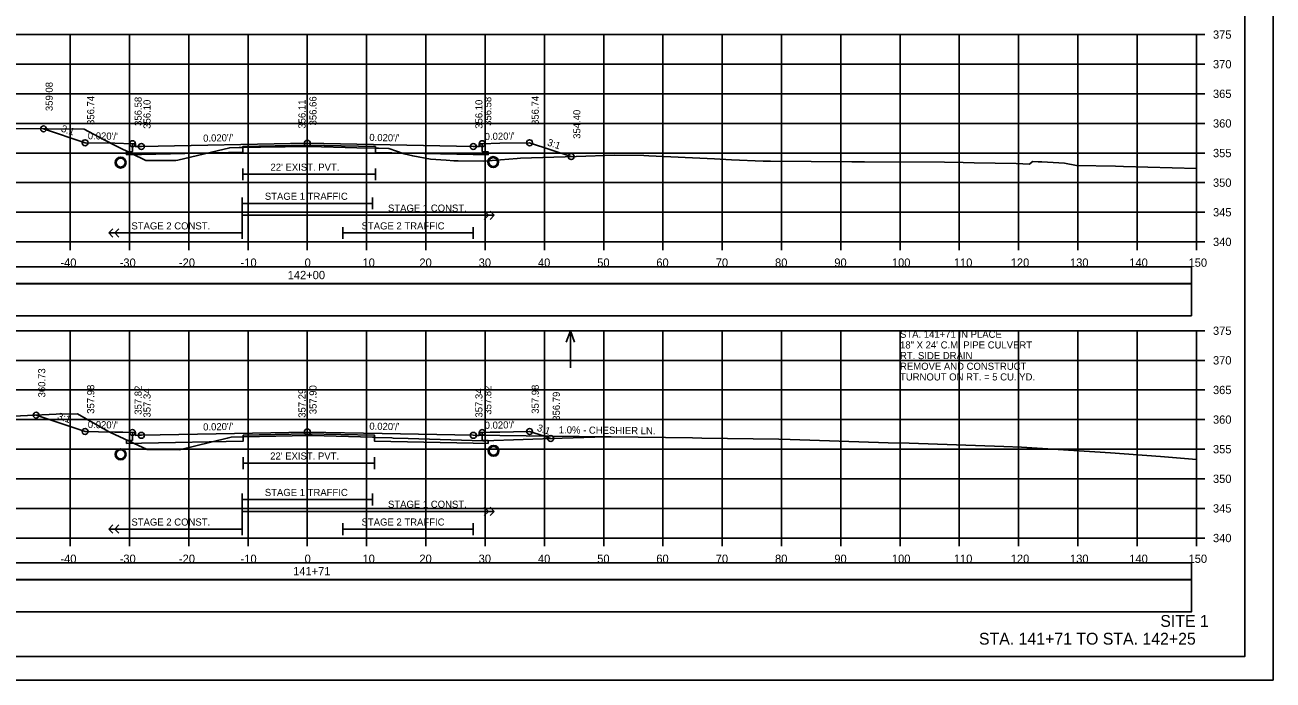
# Model space of a CAD drawing. Extents: x 1368122 to 1710785, y 373130 to 557566.
# Drawn here: x 1368641.2 to 1368851.8, y 379103.8 to 379214.4 of the extents above; entities that cross this region are included whole.
import ezdxf

# ---------------------------------------------------------------- set-up
doc = ezdxf.new("R2010")
doc.units = 0
for name, color, linetype in [('R_Alt Surface', 7, 'Continuous'), ('R_Axis', 7, 'Continuous'), ('R_Axis Annot', 7, 'Continuous'), ('R_Border', 7, 'Continuous'), ('R_Draft', 7, 'Continuous'), ('R_Drive', 7, 'Continuous'), ('R_Exist Surface', 7, 'Continuous'), ('R_Fin Surface', 7, 'Continuous'), ('R_Grid', 7, 'Continuous'), ('R_No Plot', 7, 'Continuous'), ('R_Striping', 7, 'Continuous'), ('R_Water', 7, 'Continuous'), ('R_Water Annot', 7, 'Continuous'), ('R_Xsect Elev', 7, 'Continuous'), ('R_Xsect Slope', 7, 'Continuous')]:
    doc.layers.add(name, color=color, linetype=linetype)

msp = doc.modelspace()

# ---------------------------------------------------------------- linework, layer by layer
for points in [[(1368539.73, 379165.3), (1368838.03, 379165.3), (1368838.03, 379170.71), (1368539.73, 379170.71)], [(1368539.73, 379115.3), (1368838.03, 379115.3), (1368838.03, 379120.71), (1368539.73, 379120.71)]]:
    msp.add_lwpolyline(points, close=True)
at = {"layer": 'R_Alt Surface'}
for points in [[(1368718.38, 379194.35), (1368718.38, 379193.01), (1368719.38, 379192.99), (1368719.38, 379192.49), (1368716.88, 379192.54), (1368700.39, 379192.87), (1368700.38, 379193.87), (1368688.88, 379194.1), (1368678.02, 379193.89), (1368678.02, 379192.89), (1368660.88, 379192.54), (1368658.38, 379192.49), (1368658.38, 379192.99), (1368659.38, 379193.01), (1368659.38, 379194.35)], [(1368678.02, 379190.18), (1368678.02, 379188.18)], [(1368700.38, 379190.18), (1368700.38, 379188.18)], [(1368678.02, 379189.18), (1368700.38, 379189.18)], [(1368718.38, 379145.59), (1368718.38, 379144.25), (1368719.38, 379144.23), (1368719.38, 379143.73), (1368716.88, 379143.78), (1368700.24, 379144.12), (1368700.24, 379145.12), (1368688.88, 379145.34), (1368678.08, 379145.13), (1368678.07, 379144.13), (1368660.88, 379143.78), (1368658.38, 379143.73), (1368658.38, 379144.23), (1368659.38, 379144.25), (1368659.38, 379145.59)], [(1368678.08, 379141.42), (1368678.08, 379139.42)], [(1368700.24, 379141.42), (1368700.24, 379139.42)], [(1368678.08, 379140.42), (1368700.24, 379140.42)]]:
    msp.add_lwpolyline(points, dxfattribs=at)
for points in [[(1368539.73, 379170.77), (1368838.03, 379170.77), (1368838.03, 379173.58), (1368539.73, 379173.58)], [(1368539.73, 379120.77), (1368838.03, 379120.77), (1368838.03, 379123.58), (1368539.73, 379123.58)]]:
    msp.add_lwpolyline(points, close=True, dxfattribs=at)
at = {"layer": 'R_Axis'}
for p, q in [((1368838.88, 379177.77), (1368838.88, 379212.77)), ((1368840.28, 379212.77), (1368838.88, 379212.77)), ((1368840.28, 379207.77), (1368838.88, 379207.77)), ((1368840.28, 379202.77), (1368838.88, 379202.77)), ((1368840.28, 379197.77), (1368838.88, 379197.77)), ((1368840.28, 379192.77), (1368838.88, 379192.77)), ((1368840.28, 379187.77), (1368838.88, 379187.77)), ((1368840.28, 379182.77), (1368838.88, 379182.77)), ((1368538.88, 379177.77), (1368838.88, 379177.77)), ((1368648.88, 379176.37), (1368648.88, 379177.77)), ((1368658.88, 379176.37), (1368658.88, 379177.77)), ((1368668.88, 379176.37), (1368668.88, 379177.77)), ((1368678.88, 379176.37), (1368678.88, 379177.77)), ((1368688.88, 379176.37), (1368688.88, 379177.77)), ((1368698.88, 379176.37), (1368698.88, 379177.77)), ((1368708.88, 379176.37), (1368708.88, 379177.77)), ((1368718.88, 379176.37), (1368718.88, 379177.77)), ((1368728.88, 379176.37), (1368728.88, 379177.77)), ((1368738.88, 379176.37), (1368738.88, 379177.77)), ((1368748.88, 379176.37), (1368748.88, 379177.77)), ((1368758.88, 379176.37), (1368758.88, 379177.77)), ((1368768.88, 379176.37), (1368768.88, 379177.77)), ((1368778.88, 379176.37), (1368778.88, 379177.77)), ((1368788.88, 379176.37), (1368788.88, 379177.77)), ((1368798.88, 379176.37), (1368798.88, 379177.77)), ((1368808.88, 379176.37), (1368808.88, 379177.77)), ((1368818.88, 379176.37), (1368818.88, 379177.77)), ((1368828.88, 379176.37), (1368828.88, 379177.77)), ((1368838.88, 379176.37), (1368838.88, 379177.77)), ((1368840.28, 379177.77), (1368838.88, 379177.77)), ((1368838.88, 379127.77), (1368838.88, 379162.77)), ((1368840.28, 379162.77), (1368838.88, 379162.77)), ((1368840.28, 379157.77), (1368838.88, 379157.77)), ((1368840.28, 379152.77), (1368838.88, 379152.77)), ((1368840.28, 379147.77), (1368838.88, 379147.77)), ((1368840.28, 379142.77), (1368838.88, 379142.77)), ((1368840.28, 379137.77), (1368838.88, 379137.77)), ((1368840.28, 379132.77), (1368838.88, 379132.77)), ((1368538.88, 379127.77), (1368838.88, 379127.77)), ((1368648.88, 379126.37), (1368648.88, 379127.77)), ((1368658.88, 379126.37), (1368658.88, 379127.77)), ((1368668.88, 379126.37), (1368668.88, 379127.77)), ((1368678.88, 379126.37), (1368678.88, 379127.77)), ((1368688.88, 379126.37), (1368688.88, 379127.77)), ((1368698.88, 379126.37), (1368698.88, 379127.77)), ((1368708.88, 379126.37), (1368708.88, 379127.77)), ((1368718.88, 379126.37), (1368718.88, 379127.77)), ((1368728.88, 379126.37), (1368728.88, 379127.77)), ((1368738.88, 379126.37), (1368738.88, 379127.77)), ((1368748.88, 379126.37), (1368748.88, 379127.77)), ((1368758.88, 379126.37), (1368758.88, 379127.77)), ((1368768.88, 379126.37), (1368768.88, 379127.77)), ((1368778.88, 379126.37), (1368778.88, 379127.77)), ((1368788.88, 379126.37), (1368788.88, 379127.77)), ((1368798.88, 379126.37), (1368798.88, 379127.77)), ((1368808.88, 379126.37), (1368808.88, 379127.77)), ((1368818.88, 379126.37), (1368818.88, 379127.77)), ((1368828.88, 379126.37), (1368828.88, 379127.77)), ((1368838.88, 379126.37), (1368838.88, 379127.77)), ((1368840.28, 379127.77), (1368838.88, 379127.77))]:
    msp.add_line(p, q, dxfattribs=at)
at = {"layer": 'R_Border'}
for q in [(1368847.06, 379313.23), (1368530.88, 379107.77)]:
    msp.add_line((1368847.06, 379107.77), q, dxfattribs=at)
at = {"layer": 'R_Drive'}
msp.add_line((1368716.88, 379145.11), (1368739.26, 379144.88), dxfattribs=at)
at = {"layer": 'R_Exist Surface'}
for points in [[(1368632.54, 379196.96), (1368651.23, 379196.79), (1368654.48, 379195.08), (1368656.78, 379193.86), (1368659.24, 379192.68), (1368661.62, 379191.53), (1368666.53, 379191.52), (1368666.72, 379191.52), (1368667.02, 379191.59), (1368675.79, 379193.67), (1368677.39, 379193.7), (1368678.02, 379193.71), (1368680.98, 379193.75), (1368689.32, 379193.89), (1368697.25, 379193.67), (1368700.38, 379193.58), (1368700.88, 379193.58), (1368702.61, 379193.54), (1368705.21, 379192.63), (1368706.67, 379192.28), (1368709.67, 379191.75), (1368712.32, 379191.58), (1368713.59, 379191.46), (1368714.31, 379191.45), (1368718.68, 379191.42), (1368724.27, 379191.86), (1368724.83, 379191.9), (1368734.21, 379192.2), (1368740.71, 379192.41), (1368745.67, 379192.34), (1368746.51, 379192.31), (1368757.57, 379191.79), (1368760.42, 379191.63), (1368765.76, 379191.41), (1368767.01, 379191.38), (1368780.77, 379191.29), (1368782.9, 379191.26), (1368796.37, 379191.21), (1368799.55, 379191.17), (1368801.41, 379191.1), (1368808.48, 379191.03), (1368810.71, 379190.88), (1368811.15, 379191.27), (1368811.27, 379191.35), (1368812.18, 379191.31), (1368812.8, 379191.26), (1368816.61, 379191.05), (1368818.68, 379190.68), (1368825.25, 379190.54), (1368826.59, 379190.52), (1368838.88, 379190.15)], [(1368626, 379147.72), (1368646.51, 379148.66), (1368650.09, 379148.75), (1368653.54, 379146.79), (1368655.32, 379145.77), (1368655.69, 379145.59), (1368661.83, 379142.71), (1368662.35, 379142.71), (1368667.31, 379142.68), (1368675.36, 379144.62), (1368676.02, 379144.78), (1368677.93, 379144.85), (1368678.08, 379144.86), (1368689.09, 379145.07), (1368689.67, 379145.08), (1368699.85, 379144.79), (1368700.24, 379144.78), (1368700.33, 379144.77), (1368703.16, 379144.67), (1368703.34, 379144.65), (1368705.88, 379144.55), (1368705.89, 379144.55), (1368718.51, 379144.19), (1368718.71, 379144.2), (1368731.89, 379144.64), (1368739.26, 379144.88), (1368740.13, 379144.87), (1368753.84, 379144.68), (1368755.44, 379144.65), (1368768.41, 379144.46), (1368770.35, 379144.4), (1368770.36, 379144.4), (1368786.88, 379143.86), (1368786.88, 379143.86), (1368790.4, 379143.77), (1368806.42, 379143.24), (1368809.36, 379143.09), (1368824.41, 379142.17), (1368832.81, 379141.53), (1368838.88, 379141.02)]]:
    msp.add_lwpolyline(points, dxfattribs=at)
for centre in [(1368657.38, 379191.16), (1368720.24, 379191.24), (1368720.3, 379142.49), (1368657.38, 379141.89)]:
    msp.add_circle(centre, 0.917, dxfattribs=at)
at = {"layer": 'R_Fin Surface'}
for points in [[(1368644.37, 379196.85), (1368651.38, 379194.51), (1368656.38, 379194.41), (1368659.38, 379194.35), (1368659.88, 379194.35), (1368659.88, 379193.85), (1368660.88, 379193.87), (1368688.88, 379194.43), (1368716.88, 379193.87), (1368717.88, 379193.85), (1368717.88, 379194.35), (1368718.38, 379194.35), (1368721.38, 379194.41), (1368726.38, 379194.51), (1368733.4, 379192.17)], [(1368643.12, 379148.51), (1368647.66, 379146.99), (1368651.38, 379145.75), (1368653.64, 379145.71), (1368656.38, 379145.65), (1368657.73, 379145.63), (1368659.38, 379145.59), (1368659.65, 379145.59), (1368659.88, 379145.59), (1368659.88, 379145.37), (1368659.88, 379145.09), (1368660.43, 379145.11), (1368660.88, 379145.11), (1368673.52, 379145.37), (1368688.88, 379145.67), (1368701.52, 379145.42), (1368716.88, 379145.11), (1368717.43, 379145.1), (1368717.88, 379145.09), (1368717.88, 379145.32), (1368717.88, 379145.59), (1368718.15, 379145.59), (1368718.38, 379145.59), (1368719.73, 379145.62), (1368721.38, 379145.65), (1368723.64, 379145.7), (1368726.38, 379145.75), (1368727.97, 379145.23), (1368729.94, 379144.57)]]:
    msp.add_lwpolyline(points, dxfattribs=at)
at = {"layer": 'R_Grid'}
for p, q in [((1368538.88, 379212.77), (1368838.88, 379212.77)), ((1368648.88, 379177.77), (1368648.88, 379212.77)), ((1368658.88, 379177.77), (1368658.88, 379212.77)), ((1368668.88, 379177.77), (1368668.88, 379212.77)), ((1368678.88, 379177.77), (1368678.88, 379212.77)), ((1368688.88, 379177.77), (1368688.88, 379212.77)), ((1368698.88, 379177.77), (1368698.88, 379212.77)), ((1368708.88, 379177.77), (1368708.88, 379212.77)), ((1368718.88, 379177.77), (1368718.88, 379212.77)), ((1368728.88, 379177.77), (1368728.88, 379212.77)), ((1368738.88, 379177.77), (1368738.88, 379212.77)), ((1368748.88, 379177.77), (1368748.88, 379212.77)), ((1368758.88, 379177.77), (1368758.88, 379212.77)), ((1368768.88, 379177.77), (1368768.88, 379212.77)), ((1368778.88, 379177.77), (1368778.88, 379212.77)), ((1368788.88, 379177.77), (1368788.88, 379212.77)), ((1368798.88, 379177.77), (1368798.88, 379212.77)), ((1368808.88, 379177.77), (1368808.88, 379212.77)), ((1368818.88, 379177.77), (1368818.88, 379212.77)), ((1368828.88, 379177.77), (1368828.88, 379212.77)), ((1368838.88, 379177.77), (1368838.88, 379212.77)), ((1368538.88, 379207.77), (1368838.88, 379207.77)), ((1368538.88, 379202.77), (1368838.88, 379202.77)), ((1368538.88, 379197.77), (1368838.88, 379197.77)), ((1368538.88, 379192.77), (1368838.88, 379192.77)), ((1368538.88, 379187.77), (1368838.88, 379187.77)), ((1368538.88, 379182.77), (1368838.88, 379182.77)), ((1368538.88, 379177.77), (1368838.88, 379177.77)), ((1368538.88, 379162.77), (1368838.88, 379162.77)), ((1368648.88, 379127.77), (1368648.88, 379162.77)), ((1368658.88, 379127.77), (1368658.88, 379162.77)), ((1368668.88, 379127.77), (1368668.88, 379162.77)), ((1368678.88, 379127.77), (1368678.88, 379162.77)), ((1368688.88, 379127.77), (1368688.88, 379162.77)), ((1368698.88, 379127.77), (1368698.88, 379162.77)), ((1368708.88, 379127.77), (1368708.88, 379162.77)), ((1368718.88, 379127.77), (1368718.88, 379162.77)), ((1368728.88, 379127.77), (1368728.88, 379162.77)), ((1368738.88, 379127.77), (1368738.88, 379162.77)), ((1368748.88, 379127.77), (1368748.88, 379162.77)), ((1368758.88, 379127.77), (1368758.88, 379162.77)), ((1368768.88, 379127.77), (1368768.88, 379162.77)), ((1368778.88, 379127.77), (1368778.88, 379162.77)), ((1368788.88, 379127.77), (1368788.88, 379162.77)), ((1368798.88, 379127.77), (1368798.88, 379162.77)), ((1368808.88, 379127.77), (1368808.88, 379162.77)), ((1368818.88, 379127.77), (1368818.88, 379162.77)), ((1368828.88, 379127.77), (1368828.88, 379162.77)), ((1368838.88, 379127.77), (1368838.88, 379162.77)), ((1368538.88, 379157.77), (1368838.88, 379157.77)), ((1368538.88, 379152.77), (1368838.88, 379152.77)), ((1368538.88, 379147.77), (1368838.88, 379147.77)), ((1368538.88, 379142.77), (1368838.88, 379142.77)), ((1368538.88, 379137.77), (1368838.88, 379137.77)), ((1368538.88, 379132.77), (1368838.88, 379132.77)), ((1368538.88, 379127.77), (1368838.88, 379127.77))]:
    msp.add_line(p, q, dxfattribs=at)
at = {"layer": 'R_No Plot'}
msp.add_line((1368518.48, 379103.79), (1368851.81, 379103.79), dxfattribs=at)
for points in [[(1368518.47, 379317.13), (1368851.81, 379317.13), (1368851.81, 379103.79), (1368518.47, 379103.79)], [(1368764.8, 379313.23), (1368784.42, 379313.23), (1368784.42, 379303.35), (1368800.53, 379303.35), (1368823.73, 379303.35), (1368823.85, 379275.2), (1368847.06, 379275.2), (1368847.06, 379107.77), (1368530.88, 379107.77), (1368530.88, 379313.23)]]:
    msp.add_lwpolyline(points, close=True, dxfattribs=at)
for centre in [(1368644.37, 379196.85), (1368651.38, 379194.51), (1368659.38, 379194.35), (1368660.88, 379193.87), (1368688.88, 379194.43), (1368716.88, 379193.87), (1368718.38, 379194.35), (1368726.38, 379194.51), (1368733.4, 379192.17), (1368643.12, 379148.51), (1368651.38, 379145.75), (1368659.38, 379145.59), (1368660.88, 379145.11), (1368688.88, 379145.67), (1368716.88, 379145.11), (1368718.38, 379145.59), (1368726.38, 379145.75), (1368729.94, 379144.57)]:
    msp.add_circle(centre, 0.5, dxfattribs=at)
at = {"layer": 'R_Striping'}
for p, q in [((1368719.42, 379182.27), (1368718.71, 379182.98)), ((1368720.42, 379182.27), (1368719.71, 379182.98)), ((1368718.71, 379181.57), (1368719.42, 379182.27)), ((1368719.71, 379181.57), (1368720.42, 379182.27)), ((1368655.38, 379179.27), (1368656.09, 379179.98)), ((1368655.38, 379179.27), (1368677.88, 379179.27)), ((1368656.09, 379178.57), (1368655.38, 379179.27)), ((1368656.38, 379179.27), (1368657.09, 379179.98)), ((1368657.09, 379178.57), (1368656.38, 379179.27)), ((1368719.42, 379132.27), (1368718.71, 379132.98)), ((1368720.42, 379132.27), (1368719.71, 379132.98)), ((1368718.71, 379131.57), (1368719.42, 379132.27)), ((1368719.71, 379131.57), (1368720.42, 379132.27)), ((1368655.38, 379129.27), (1368656.09, 379129.98)), ((1368655.38, 379129.27), (1368677.88, 379129.27)), ((1368656.09, 379128.57), (1368655.38, 379129.27)), ((1368656.38, 379129.27), (1368657.09, 379129.98)), ((1368657.09, 379128.57), (1368656.38, 379129.27))]:
    msp.add_line(p, q, dxfattribs=at)
for points in [[(1368677.88, 379185.27), (1368677.88, 379178.27)], [(1368699.88, 379185.27), (1368699.88, 379183.27)], [(1368677.88, 379184.27), (1368699.88, 379184.27)], [(1368677.88, 379182.27), (1368720.42, 379182.27)], [(1368694.88, 379180.27), (1368694.88, 379178.27)], [(1368694.88, 379179.27), (1368716.88, 379179.27)], [(1368716.88, 379180.27), (1368716.88, 379178.27)], [(1368677.88, 379135.27), (1368677.88, 379128.27)], [(1368699.88, 379135.27), (1368699.88, 379133.27)], [(1368677.88, 379134.27), (1368699.88, 379134.27)], [(1368677.88, 379132.27), (1368720.42, 379132.27)], [(1368694.88, 379130.27), (1368694.88, 379128.27)], [(1368694.88, 379129.27), (1368716.88, 379129.27)], [(1368716.88, 379130.27), (1368716.88, 379128.27)]]:
    msp.add_lwpolyline(points, dxfattribs=at)
at = {"layer": 'R_Water'}
for centre in [(1368657.38, 379191.16), (1368720.24, 379191.24), (1368720.3, 379142.49), (1368657.38, 379141.89)]:
    msp.add_circle(centre, 0.75, dxfattribs=at)
at = {"layer": 'R_Water Annot'}
for p, q in [((1368733.27, 379162.77), (1368732.57, 379160.85)), ((1368733.27, 379156.49), (1368733.27, 379162.77)), ((1368733.27, 379162.77), (1368733.97, 379160.85))]:
    msp.add_line(p, q, dxfattribs=at)
at = {"layer": 'R_Xsect Elev'}
for p, q in [((1368688.88, 379193.89), (1368688.88, 379203.89)), ((1368688.88, 379145.07), (1368688.88, 379155.07))]:
    msp.add_line(p, q, dxfattribs=at)

# ---------------------------------------------------------------- texts
at = {"layer": 'R_Axis Annot'}
for s, p in [('375', (1368841.68, 379212.07)), ('370', (1368841.68, 379207.07)), ('365', (1368841.68, 379202.07)), ('360', (1368841.68, 379197.07)), ('355', (1368841.68, 379192.07)), ('350', (1368841.68, 379187.07)), ('345', (1368841.68, 379182.07)), ('340', (1368841.68, 379177.07)), ('-40', (1368647.22, 379173.57)), ('-30', (1368657.22, 379173.57)), ('-20', (1368667.22, 379173.57)), ('-10', (1368677.62, 379173.57)), ('0', (1368688.42, 379173.57)), ('10', (1368698.19, 379173.57)), ('20', (1368707.79, 379173.57)), ('30', (1368717.79, 379173.57)), ('40', (1368727.79, 379173.57)), ('50', (1368737.79, 379173.57)), ('60', (1368747.76, 379173.57)), ('70', (1368757.79, 379173.57)), ('80', (1368767.79, 379173.57)), ('90', (1368777.79, 379173.57)), ('100', (1368787.51, 379173.57)), ('110', (1368797.96, 379173.57)), ('120', (1368807.56, 379173.57)), ('130', (1368817.56, 379173.57)), ('140', (1368827.56, 379173.57)), ('150', (1368837.56, 379173.57)), ('142+00', (1368685.57, 379171.47)), ('375', (1368841.68, 379162.07)), ('370', (1368841.68, 379157.07)), ('365', (1368841.68, 379152.07)), ('360', (1368841.68, 379147.07)), ('355', (1368841.68, 379142.07)), ('350', (1368841.68, 379137.07)), ('345', (1368841.68, 379132.07)), ('340', (1368841.68, 379127.07)), ('-40', (1368647.22, 379123.57)), ('-30', (1368657.22, 379123.57)), ('-20', (1368667.22, 379123.57)), ('-10', (1368677.62, 379123.57)), ('0', (1368688.42, 379123.57)), ('10', (1368698.19, 379123.57)), ('20', (1368707.79, 379123.57)), ('30', (1368717.79, 379123.57)), ('40', (1368727.79, 379123.57)), ('50', (1368737.79, 379123.57)), ('60', (1368747.76, 379123.57)), ('70', (1368757.79, 379123.57)), ('80', (1368767.79, 379123.57)), ('90', (1368777.79, 379123.57)), ('100', (1368787.51, 379123.57)), ('110', (1368797.96, 379123.57)), ('120', (1368807.56, 379123.57)), ('130', (1368817.56, 379123.57)), ('140', (1368827.56, 379123.57)), ('150', (1368837.56, 379123.57)), ('141+71', (1368686.48, 379121.47))]:
    msp.add_text(s, height=1.4, dxfattribs=at).set_placement(p)
at = {"layer": 'R_Draft'}
for s, p in [('SITE 1', (1368832.79, 379112.77)), ('STA. 141+71 TO STA. 142+25', (1368802.2, 379109.77))]:
    msp.add_text(s, height=2, dxfattribs=at).set_placement(p)
at = {"layer": 'R_Striping'}
for s, p in [('STAGE 1 TRAFFIC', (1368681.71, 379184.87)), ('STAGE 1 CONST.', (1368702.49, 379182.87)), ('STAGE 2 CONST.', (1368659.2, 379179.87)), ('STAGE 2 TRAFFIC', (1368698.03, 379179.87)), ('STAGE 1 TRAFFIC', (1368681.71, 379134.87)), ('STAGE 1 CONST.', (1368702.49, 379132.87)), ('STAGE 2 CONST.', (1368659.2, 379129.87)), ('STAGE 2 TRAFFIC', (1368698.03, 379129.87))]:
    msp.add_text(s, height=1.2, dxfattribs=at).set_placement(p)
at = {"layer": 'R_Water'}
for p in [(1368682.66, 379189.78), (1368682.61, 379141.02)]:
    msp.add_text("22' EXIST. PVT.", height=1.2, dxfattribs=at).set_placement(p)
at = {"layer": 'R_Water Annot'}
for s, p in [('STA. 141+71 IN PLACE', (1368788.88, 379161.57)), ('18" X 24\' C.M. PIPE CULVERT', (1368788.88, 379159.77)), ('RT. SIDE DRAIN', (1368788.88, 379157.97)), ('REMOVE AND CONSTRUCT', (1368788.88, 379156.17)), ('TURNOUT ON RT. = 5 CU. YD.', (1368788.88, 379154.37))]:
    msp.add_text(s, height=1.2, dxfattribs=at).set_placement(p)
at = {"layer": 'R_Xsect Elev'}
for s, rotation, p in [('359.08', 90, (1368645.92, 379199.85)), ('356.74', 90, (1368652.93, 379197.51)), ('356.58', 90, (1368660.93, 379197.35)), ('356.66', 90, (1368690.43, 379197.43)), ('356.58', 90, (1368719.93, 379197.35)), ('356.74', 90, (1368727.93, 379197.51)), ('356.10', 90, (1368662.43, 379196.87)), ('356.11', 90, (1368688.58, 379196.89)), ('356.10', 90, (1368718.43, 379196.87)), ('354.40', 90, (1368734.95, 379195.17)), ('360.73', 90, (1368644.67, 379151.51)), ('357.98', 90, (1368652.93, 379148.75)), ('357.90', 90, (1368690.43, 379148.67)), ('357.98', 90, (1368727.93, 379148.75)), ('357.82', 90, (1368660.93, 379148.59)), ('357.34', 90, (1368662.43, 379148.11)), ('357.29', 90, (1368688.58, 379148.07)), ('357.34', 90, (1368718.43, 379148.11)), ('357.82', 90, (1368719.93, 379148.59)), ('356.79', 90, (1368731.49, 379147.57)), ('1.0% - CHESHIER LN.', 359.4112, (1368731.3, 379145.44))]:
    msp.add_text(s, height=1.2, rotation=rotation, dxfattribs=at).set_placement(p)
at = {"layer": 'R_Xsect Slope'}
for s, rotation, p in [('3:1', 341.5668, (1368647.24, 379196.42)), ("0.020'/'", 358.8542, (1368651.83, 379195.1)), ("0.020'/'", 1.1458, (1368671.31, 379194.68)), ("0.020'/'", 358.8542, (1368699.33, 379194.82)), ("0.020'/'", 1.1458, (1368718.81, 379194.96)), ('3:1', 341.5651, (1368729.26, 379194.08)), ('3:1', 341.5668, (1368646.62, 379147.87)), ("0.020'/'", 358.8542, (1368651.83, 379146.35)), ("0.020'/'", 1.1458, (1368671.31, 379145.92)), ("0.020'/'", 358.8542, (1368699.33, 379146.07)), ("0.020'/'", 1.1458, (1368718.81, 379146.2)), ('3:1', 341.5651, (1368727.53, 379145.9))]:
    msp.add_text(s, height=1.2, rotation=rotation, dxfattribs=at).set_placement(p)

doc.saveas('drawing.dxf')
